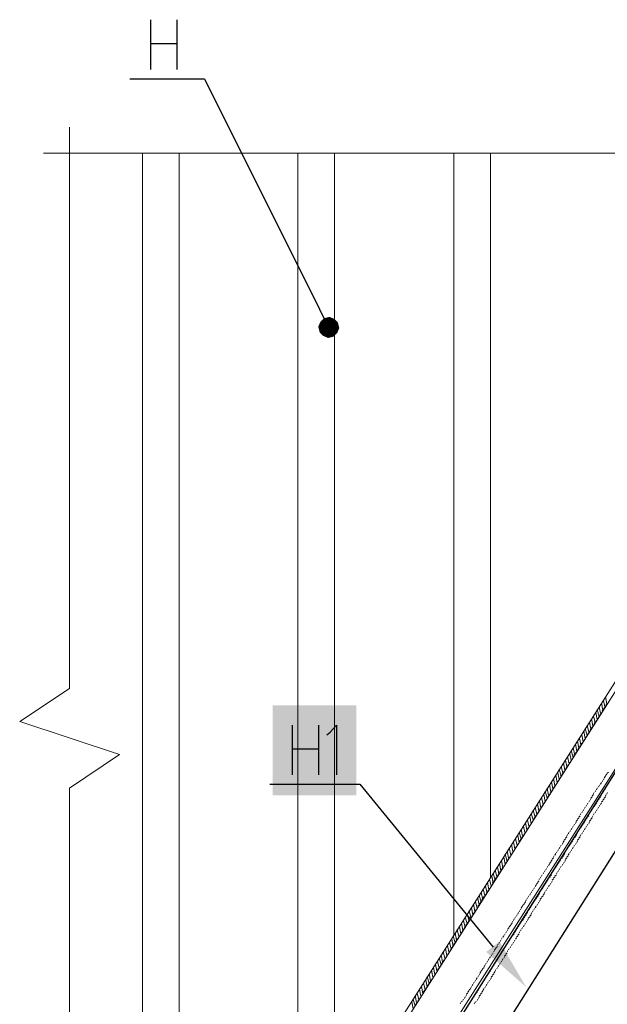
# Model space of a CAD drawing. Header units: millimetres. Extents: x 2063114 to 14983986, y -126020516 to 213791.
# Tile 294 of 656: x 2369602 to 2371783, y -1186327 to -1182673. Entities that reach past the tile are written whole.
import ezdxf

# ---------------------------------------------------------------- set-up
doc = ezdxf.new("R2010")
doc.units = ezdxf.units.MM
doc.layers.add('PDF2_Geometry', color=7, linetype='Continuous')
doc.layers.add('PDF2_Solid Fills', color=7, linetype='Continuous')

msp = doc.modelspace()

# ---------------------------------------------------------------- linework, layer by layer
at = {"layer": 'PDF2_Geometry', "linetype": 'ByBlock', "lineweight": 25}
for points in [[(2370087.20218, -1182672.79926), (2370087.20218, -1182857.90117)], [(2370186.28167, -1182857.90117), (2370186.28167, -1182672.79926)], [(2370087.20218, -1182761.43961), (2370186.28167, -1182761.43961)], [(2370011.58631, -1182891.79307), (2370287.95737, -1182891.79307), (2370715.51671, -1183746.91176), (2370731.15913, -1183780.80366)], [(2370418.31082, -1187675.765), (2372639.53376, -1184156.22162), (2372652.56911, -1184164.04283), (2372660.39031, -1184291.78922)], [(2372652.56911, -1184427.35681), (2370632.0905, -1187628.83776)], [(2370613.84101, -1185290.29671), (2370613.84101, -1185475.39862)], [(2370712.90964, -1185475.39862), (2370712.90964, -1185290.29671)], [(2370741.5874, -1185326.79568), (2370754.62275, -1185316.3674), (2370778.08637, -1185290.29671), (2370778.08637, -1185475.39862)], [(2370613.84101, -1185378.93706), (2370712.90964, -1185378.93706)], [(2370530.4148, -1185509.29052), (2370864.11965, -1185509.29052), (2371359.4628, -1186114.13057)]]:
    msp.add_lwpolyline(points, dxfattribs=at)
at = {"layer": 'PDF2_Geometry', "linetype": 'ByBlock', "lineweight": 13}
for points in [[(2369690.92766, -1183168.1424), (2372550.89341, -1183168.1424), (2372673.42566, -1183353.24432), (2372798.56498, -1182983.04049), (2372921.09723, -1183168.1424), (2375723.69659, -1183168.1424)], [(2369787.42181, -1183071.68084), (2369787.42181, -1185154.72911), (2369602.28731, -1185277.26136), (2369972.51286, -1185399.79362), (2369787.42181, -1185524.93294), (2369787.42181, -1188035.54055)], [(2370770.26516, -1186765.89786), (2370770.26516, -1183168.1424), (2370634.69757, -1183168.1424), (2370634.69757, -1186979.67753)], [(2371349.03452, -1185858.63779), (2371349.03452, -1183168.1424), (2371213.46692, -1183168.1424), (2371213.46692, -1186072.41746)], [(2371779.20093, -1185217.29877), (2371773.98679, -1185222.51291)], [(2371781.808, -1185209.47757), (2371779.20093, -1185214.6917)], [(2371753.13024, -1185256.40481), (2371750.52317, -1185261.61895)], [(2371758.34438, -1185248.5836), (2371755.73731, -1185253.79774)], [(2371763.55852, -1185240.7624), (2371760.95145, -1185245.97653)], [(2371768.77266, -1185232.94119), (2371763.55852, -1185238.15533)], [(2371773.98679, -1185225.11998), (2371768.77266, -1185230.33412)], [(2371732.27369, -1185287.68964), (2371729.66662, -1185292.90378)], [(2371737.48783, -1185279.86843), (2371734.88076, -1185285.08257)], [(2371742.70196, -1185272.04723), (2371740.09489, -1185277.26136)], [(2371747.9161, -1185264.22602), (2371745.30903, -1185269.44016)], [(2371708.81006, -1185326.79568), (2371706.203, -1185332.00982)], [(2371714.0242, -1185318.97447), (2371711.41713, -1185324.18861)], [(2371719.23834, -1185311.15326), (2371714.0242, -1185316.3674)], [(2371724.45248, -1185303.33206), (2371719.23834, -1185308.54619)], [(2371729.66662, -1185295.51085), (2371724.45248, -1185300.72499)], [(2371682.73937, -1185365.90172), (2371680.1323, -1185371.11585)], [(2371687.95351, -1185358.08051), (2371685.34644, -1185363.29465)], [(2371693.16765, -1185350.2593), (2371690.56058, -1185355.47344)], [(2371698.38179, -1185342.43809), (2371695.77472, -1185347.65223)], [(2371703.59593, -1185334.61689), (2371700.98886, -1185339.83102)], [(2371664.48989, -1185397.18655), (2371659.27575, -1185402.40068)], [(2371669.70403, -1185389.36534), (2371664.48989, -1185394.57948)], [(2371674.91817, -1185381.54413), (2371669.70403, -1185386.75827)], [(2371677.52523, -1185373.72292), (2371674.91817, -1185378.93706)], [(2371638.4192, -1185436.29258), (2371635.81213, -1185441.50672)], [(2371643.63334, -1185428.47138), (2371641.02627, -1185433.68551)], [(2371648.84747, -1185420.65017), (2371646.2404, -1185425.86431)], [(2371654.06161, -1185412.82896), (2371651.45454, -1185418.0431)], [(2371659.27575, -1185405.00775), (2371656.66868, -1185410.22189)], [(2371614.95557, -1185475.39862), (2371609.74144, -1185480.61276)], [(2371620.16971, -1185467.57741), (2371614.95557, -1185472.79155)], [(2371625.38385, -1185459.75621), (2371620.16971, -1185464.97035)], [(2371627.99092, -1185451.935), (2371625.38385, -1185457.14914)], [(2371633.20506, -1185444.11379), (2371630.59799, -1185449.32793)], [(2371776.59386, -1185478.00569), (2371781.808, -1185472.79155)], [(2371781.808, -1185470.18448), (2371787.02214, -1185464.97035)], [(2371594.09902, -1185506.68345), (2371591.49195, -1185511.89759)], [(2371599.31316, -1185498.86224), (2371596.70609, -1185504.07638)], [(2371604.5273, -1185491.04104), (2371601.92023, -1185496.25518)], [(2371609.74144, -1185483.21983), (2371607.13437, -1185488.43397)], [(2371753.13024, -1185517.11173), (2371755.73731, -1185511.89759)], [(2371758.34438, -1185509.29052), (2371760.95145, -1185504.07638)], [(2371763.55852, -1185501.46931), (2371766.16559, -1185496.25518)], [(2371768.77266, -1185493.64811), (2371771.37972, -1185488.43397)], [(2371771.37972, -1185485.8269), (2371776.59386, -1185480.61276)], [(2371570.6354, -1185545.78949), (2371565.42126, -1185551.00363)], [(2371575.84954, -1185537.96828), (2371570.6354, -1185543.18242)], [(2371578.45661, -1185530.14707), (2371575.84954, -1185535.36121)], [(2371583.67074, -1185522.32587), (2371581.06368, -1185527.54001)], [(2371588.88488, -1185514.50466), (2371586.27781, -1185519.7188)], [(2371727.05955, -1185553.6107), (2371732.27369, -1185548.39656)], [(2371732.27369, -1185545.78949), (2371734.88076, -1185540.57535)], [(2371737.48783, -1185537.96828), (2371740.09489, -1185532.75414)], [(2371742.70196, -1185530.14707), (2371745.30903, -1185524.93294)], [(2371747.9161, -1185522.32587), (2371750.52317, -1185517.11173)], [(2371544.56471, -1185584.89553), (2371541.95764, -1185590.10967)], [(2371549.77885, -1185577.07432), (2371547.17178, -1185582.28846)], [(2371554.99298, -1185569.25311), (2371552.38591, -1185574.46725)], [(2371560.20712, -1185561.4319), (2371557.60005, -1185566.64604)], [(2371565.42126, -1185553.6107), (2371560.20712, -1185558.82484)], [(2371708.81006, -1185584.89553), (2371711.41713, -1185579.68139)], [(2371714.0242, -1185577.07432), (2371716.63127, -1185571.86018)], [(2371719.23834, -1185569.25311), (2371721.84541, -1185564.03897)], [(2371721.84541, -1185561.4319), (2371727.05955, -1185556.21777)], [(2371523.70815, -1185616.18036), (2371521.10108, -1185621.3945)], [(2371528.92229, -1185608.35915), (2371526.31522, -1185613.57329)], [(2371534.13643, -1185600.53794), (2371531.52936, -1185605.75208)], [(2371539.35057, -1185592.71673), (2371536.7435, -1185597.93087)], [(2371682.73937, -1185624.00156), (2371685.34644, -1185618.78743)], [(2371687.95351, -1185616.18036), (2371690.56058, -1185610.96622)], [(2371693.16765, -1185608.35915), (2371695.77472, -1185603.14501)], [(2371698.38179, -1185600.53794), (2371700.98886, -1185595.3238)], [(2371703.59593, -1185592.71673), (2371706.203, -1185587.5026)], [(2371500.24453, -1185655.28639), (2371497.63746, -1185660.50053)], [(2371505.45867, -1185647.46519), (2371502.8516, -1185652.67933)], [(2371510.67281, -1185639.64398), (2371508.06574, -1185644.85812)], [(2371515.88695, -1185631.82277), (2371510.67281, -1185637.03691)], [(2371521.10108, -1185624.00156), (2371515.88695, -1185629.2157)], [(2371659.27575, -1185663.1076), (2371661.88282, -1185657.89346)], [(2371664.48989, -1185655.28639), (2371667.09696, -1185650.07226)], [(2371667.09696, -1185647.46519), (2371672.3111, -1185642.25105)], [(2371672.3111, -1185639.64398), (2371677.52523, -1185634.42984)], [(2371677.52523, -1185631.82277), (2371682.73937, -1185626.60863)], [(2371474.17384, -1185694.39243), (2371471.56677, -1185699.60657)], [(2371479.38798, -1185686.57122), (2371476.78091, -1185691.78536)], [(2371484.60212, -1185678.75002), (2371481.99505, -1185683.96416)], [(2371489.81625, -1185670.92881), (2371487.20919, -1185676.14295)], [(2371495.03039, -1185663.1076), (2371492.42332, -1185668.32174)], [(2371633.20506, -1185702.21364), (2371635.81213, -1185696.9995)], [(2371638.4192, -1185694.39243), (2371641.02627, -1185689.17829)], [(2371643.63334, -1185686.57122), (2371646.2404, -1185681.35709)], [(2371648.84747, -1185678.75002), (2371651.45454, -1185673.53588)], [(2371654.06161, -1185670.92881), (2371656.66868, -1185665.71467)], [(2371450.71022, -1185733.49847), (2371448.10315, -1185738.71261)], [(2371455.92435, -1185725.67726), (2371453.31729, -1185730.8914)], [(2371461.13849, -1185717.85605), (2371455.92435, -1185723.07019)], [(2371466.35263, -1185710.03485), (2371461.13849, -1185715.24899)], [(2371471.56677, -1185702.21364), (2371466.35263, -1185707.42778)], [(2371614.95557, -1185733.49847), (2371617.56264, -1185728.28433)], [(2371617.56264, -1185725.67726), (2371622.77678, -1185720.46312)], [(2371622.77678, -1185717.85605), (2371627.99092, -1185712.64192)], [(2371627.99092, -1185710.03485), (2371633.20506, -1185704.82071)], [(2371429.85366, -1185764.7833), (2371427.24659, -1185769.99744)], [(2371435.0678, -1185756.96209), (2371432.46073, -1185762.17623)], [(2371440.28194, -1185749.14088), (2371437.67487, -1185754.35502)], [(2371445.49608, -1185741.31968), (2371442.88901, -1185746.53382)], [(2371588.88488, -1185772.60451), (2371591.49195, -1185767.39037)], [(2371594.09902, -1185764.7833), (2371596.70609, -1185759.56916)], [(2371599.31316, -1185756.96209), (2371601.92023, -1185751.74795)], [(2371604.5273, -1185749.14088), (2371607.13437, -1185743.92675)], [(2371609.74144, -1185741.31968), (2371612.34851, -1185736.10554)], [(2371406.39004, -1185803.88934), (2371403.78297, -1185809.10348)], [(2371411.60418, -1185796.06813), (2371406.39004, -1185801.28227)], [(2371416.81832, -1185788.24692), (2371411.60418, -1185793.46106)], [(2371422.03246, -1185780.42571), (2371416.81832, -1185785.63985)], [(2371424.63952, -1185772.60451), (2371422.03246, -1185777.81865)], [(2371565.42126, -1185811.71054), (2371568.02833, -1185806.49641)], [(2371568.02833, -1185803.88934), (2371573.24247, -1185798.6752)], [(2371573.24247, -1185796.06813), (2371578.45661, -1185790.85399)], [(2371578.45661, -1185788.24692), (2371583.67074, -1185783.03278)], [(2371583.67074, -1185780.42571), (2371586.27781, -1185775.21158)], [(2371380.31935, -1185840.38831), (2371377.71228, -1185845.60244)], [(2371385.53349, -1185832.5671), (2371382.92642, -1185837.78124)], [(2371390.74763, -1185824.74589), (2371388.14056, -1185829.96003)], [(2371395.96176, -1185816.92468), (2371393.35469, -1185822.13882)], [(2371401.1759, -1185811.71054), (2371398.56883, -1185814.31761)], [(2371544.56471, -1185842.99538), (2371547.17178, -1185837.78124)], [(2371549.77885, -1185835.17417), (2371552.38591, -1185829.96003)], [(2371554.99298, -1185827.35296), (2371557.60005, -1185822.13882)], [(2371560.20712, -1185819.53175), (2371562.81419, -1185814.31761)], [(2371356.85573, -1185879.49434), (2371354.24866, -1185884.70848)], [(2371362.06986, -1185871.67314), (2371356.85573, -1185876.88727)], [(2371367.284, -1185863.85193), (2371362.06986, -1185869.06607)], [(2371369.89107, -1185856.03072), (2371367.284, -1185861.24486)], [(2371375.10521, -1185848.20951), (2371372.49814, -1185853.42365)], [(2371518.49402, -1185882.10141), (2371523.70815, -1185876.88727)], [(2371523.70815, -1185874.28021), (2371528.92229, -1185869.06607)], [(2371528.92229, -1185866.459), (2371531.52936, -1185861.24486)], [(2371534.13643, -1185858.63779), (2371536.7435, -1185853.42365)], [(2371539.35057, -1185850.81658), (2371541.95764, -1185845.60244)], [(2371335.99917, -1185910.77917), (2371333.3921, -1185915.99331)], [(2371341.21331, -1185902.95797), (2371338.60624, -1185908.1721)], [(2371346.42745, -1185895.13676), (2371343.82038, -1185900.3509)], [(2371351.64159, -1185887.31555), (2371349.03452, -1185892.52969)], [(2371495.03039, -1185921.20745), (2371497.63746, -1185915.99331)], [(2371500.24453, -1185913.38624), (2371502.8516, -1185908.1721)], [(2371505.45867, -1185905.56504), (2371508.06574, -1185900.3509)], [(2371510.67281, -1185897.74383), (2371513.27988, -1185892.52969)], [(2371515.88695, -1185889.92262), (2371518.49402, -1185884.70848)], [(2371312.53555, -1185949.88521), (2371307.32141, -1185955.09935)], [(2371317.74969, -1185942.064), (2371312.53555, -1185947.27814)], [(2371320.35676, -1185934.2428), (2371317.74969, -1185939.45693)], [(2371325.5709, -1185926.42159), (2371322.96383, -1185931.63573)], [(2371330.78503, -1185918.60038), (2371328.17797, -1185923.81452)], [(2371474.17384, -1185952.49228), (2371479.38798, -1185947.27814)], [(2371479.38798, -1185944.67107), (2371481.99505, -1185939.45693)], [(2371484.60212, -1185936.84987), (2371487.20919, -1185931.63573)], [(2371489.81625, -1185929.02866), (2371492.42332, -1185923.81452)], [(2371286.46486, -1185988.99125), (2371283.85779, -1185994.20539)], [(2371291.679, -1185981.17004), (2371289.07193, -1185986.38418)], [(2371296.89314, -1185973.34883), (2371294.28607, -1185978.56297)], [(2371302.10727, -1185965.52763), (2371299.5002, -1185970.74176)], [(2371307.32141, -1185957.70642), (2371302.10727, -1185962.92056)], [(2371450.71022, -1185991.59832), (2371453.31729, -1185986.38418)], [(2371455.92435, -1185983.77711), (2371458.53142, -1185978.56297)], [(2371461.13849, -1185975.9559), (2371463.74556, -1185970.74176)], [(2371463.74556, -1185968.1347), (2371468.9597, -1185962.92056)], [(2371468.9597, -1185960.31349), (2371474.17384, -1185955.09935)], [(2371268.21537, -1186020.27608), (2371263.00124, -1186025.49022)], [(2371270.82244, -1186012.45487), (2371268.21537, -1186017.66901)], [(2371276.03658, -1186004.63366), (2371273.42951, -1186009.8478)], [(2371281.25072, -1185996.81246), (2371278.64365, -1186002.02659)], [(2371424.63952, -1186030.70436), (2371429.85366, -1186025.49022)], [(2371429.85366, -1186022.88315), (2371432.46073, -1186017.66901)], [(2371435.0678, -1186015.06194), (2371437.67487, -1186009.8478)], [(2371440.28194, -1186007.24073), (2371442.88901, -1186002.02659)], [(2371445.49608, -1185999.41953), (2371448.10315, -1185994.20539)], [(2371242.14468, -1186059.38212), (2371239.53761, -1186064.59625)], [(2371247.35882, -1186051.56091), (2371244.75175, -1186056.77505)], [(2371252.57296, -1186043.7397), (2371249.96589, -1186048.95384)], [(2371257.7871, -1186035.91849), (2371252.57296, -1186041.13263)], [(2371263.00124, -1186028.09729), (2371257.7871, -1186033.31142)], [(2371406.39004, -1186061.98919), (2371408.99711, -1186056.77505)], [(2371411.60418, -1186054.16798), (2371414.21125, -1186048.95384)], [(2371414.21125, -1186046.34677), (2371419.42539, -1186041.13263)], [(2371419.42539, -1186038.52556), (2371424.63952, -1186033.31142)], [(2371218.68106, -1186098.48815), (2371213.46692, -1186103.70229)], [(2371221.28813, -1186090.66695), (2371218.68106, -1186095.88108)], [(2371226.50227, -1186082.84574), (2371223.8952, -1186088.05988)], [(2371231.71641, -1186075.02453), (2371229.10934, -1186080.23867)], [(2371236.93054, -1186067.20332), (2371234.32348, -1186072.41746)], [(2371380.31935, -1186101.09522), (2371382.92642, -1186095.88108)], [(2371385.53349, -1186093.27402), (2371388.14056, -1186088.05988)], [(2371390.74763, -1186085.45281), (2371393.35469, -1186080.23867)], [(2371395.96176, -1186077.6316), (2371398.56883, -1186072.41746)], [(2371401.1759, -1186069.81039), (2371403.78297, -1186064.59625)], [(2371197.82451, -1186129.77298), (2371195.21744, -1186134.98712)], [(2371203.03865, -1186121.95178), (2371200.43158, -1186127.16591)], [(2371208.25278, -1186114.13057), (2371203.03865, -1186119.34471)], [(2371213.46692, -1186106.30936), (2371208.25278, -1186111.5235)], [(2371356.85573, -1186140.20126), (2371359.4628, -1186134.98712)], [(2371362.06986, -1186132.38005), (2371364.67693, -1186127.16591)], [(2371364.67693, -1186124.55885), (2371369.89107, -1186119.34471)], [(2371369.89107, -1186116.73764), (2371375.10521, -1186111.5235)], [(2371375.10521, -1186108.91643), (2371377.71228, -1186103.70229)], [(2371171.75382, -1186168.87902), (2371169.14675, -1186174.09316)], [(2371176.96795, -1186161.05781), (2371174.36088, -1186166.27195)], [(2371182.18209, -1186153.23661), (2371179.57502, -1186158.45074)], [(2371187.39623, -1186145.4154), (2371184.78916, -1186150.62954)], [(2371192.61037, -1186137.59419), (2371190.0033, -1186142.80833)], [(2371335.99917, -1186171.48609), (2371338.60624, -1186166.27195)], [(2371341.21331, -1186163.66488), (2371343.82038, -1186158.45074)], [(2371346.42745, -1186155.84368), (2371349.03452, -1186150.62954)], [(2371351.64159, -1186148.02247), (2371354.24866, -1186142.80833)], [(2371148.29019, -1186207.98506), (2371145.68312, -1186213.1992)], [(2371153.50433, -1186200.16385), (2371150.89726, -1186205.37799)], [(2371158.71847, -1186192.34264), (2371153.50433, -1186197.55678)], [(2371163.93261, -1186184.52144), (2371158.71847, -1186189.73557)], [(2371166.53968, -1186176.70023), (2371163.93261, -1186181.91437)], [(2371309.92848, -1186210.59213), (2371315.14262, -1186205.37799)], [(2371315.14262, -1186202.77092), (2371320.35676, -1186197.55678)], [(2371320.35676, -1186194.94971), (2371325.5709, -1186189.73557)], [(2371325.5709, -1186187.12851), (2371328.17797, -1186181.91437)], [(2371330.78503, -1186179.3073), (2371333.3921, -1186174.09316)], [(2371127.43364, -1186239.26989), (2371124.82657, -1186244.48403)], [(2371132.64778, -1186231.44868), (2371130.04071, -1186236.66282)], [(2371137.86192, -1186223.62747), (2371135.25485, -1186228.84161)], [(2371143.07605, -1186215.80627), (2371140.46899, -1186221.02041)], [(2371286.46486, -1186249.69817), (2371289.07193, -1186244.48403)], [(2371291.679, -1186241.87696), (2371294.28607, -1186236.66282)], [(2371296.89314, -1186234.05575), (2371299.5002, -1186228.84161)], [(2371302.10727, -1186226.23454), (2371304.71434, -1186221.02041)], [(2371307.32141, -1186218.41334), (2371309.92848, -1186213.1992)], [(2371103.97002, -1186278.37593), (2371098.75588, -1186283.59007)], [(2371109.18416, -1186270.55472), (2371103.97002, -1186275.76886)], [(2371114.39829, -1186262.73351), (2371109.18416, -1186267.94765)], [(2371117.00536, -1186254.9123), (2371114.39829, -1186260.12644)], [(2371122.2195, -1186247.0911), (2371119.61243, -1186252.30524)], [(2371265.60831, -1186280.983), (2371270.82244, -1186275.76886)], [(2371270.82244, -1186273.16179), (2371276.03658, -1186267.94765)], [(2371276.03658, -1186265.34058), (2371278.64365, -1186260.12644)], [(2371281.25072, -1186257.51937), (2371283.85779, -1186252.30524)], [(2371077.89932, -1186317.48196), (2371075.29226, -1186322.6961)], [(2371083.11346, -1186309.66076), (2371080.50639, -1186314.8749)], [(2371088.3276, -1186301.83955), (2371085.72053, -1186307.05369)], [(2371093.54174, -1186294.01834), (2371090.93467, -1186299.23248)], [(2371098.75588, -1186286.19713), (2371096.14881, -1186291.41127)], [(2371242.14468, -1186317.48196), (2371244.75175, -1186314.8749)], [(2371247.35882, -1186312.26783), (2371249.96589, -1186307.05369)], [(2371252.57296, -1186304.44662), (2371255.18003, -1186299.23248)], [(2371257.7871, -1186296.62541), (2371260.39417, -1186291.41127)], [(2371260.39417, -1186288.8042), (2371265.60831, -1186283.59007)], [(2371072.68519, -1186325.30317), (2371070.07812, -1186330.51731)], [(2371236.93054, -1186325.30317), (2371239.53761, -1186320.08903)]]:
    msp.add_lwpolyline(points, dxfattribs=at)
for points in [[(2370058.52442, -1187785.26191), (2370194.09201, -1187785.26191), (2370194.09201, -1183168.1424), (2370058.52442, -1183168.1424)], [(2372582.17824, -1183921.58539), (2370267.12254, -1187558.44689), (2370413.08582, -1187654.90845), (2372728.17411, -1184015.43989)], [(2372582.17824, -1183921.58539), (2370267.12254, -1187558.44689), (2370282.73236, -1187568.87517), (2372597.82065, -1183932.01367)]]:
    msp.add_lwpolyline(points, close=True, dxfattribs=at)
at = {"layer": 'PDF2_Geometry', "linetype": 'ByBlock', "lineweight": 0}
for points in [[(2371766.16559, -1185235.54826), (2371760.95145, -1185209.47757)], [(2371773.98679, -1185222.51291), (2371768.77266, -1185199.04929)], [(2371781.808, -1185212.08464), (2371776.59386, -1185186.01394)], [(2371737.48783, -1185282.4755), (2371732.27369, -1185256.40481)], [(2371745.30903, -1185269.44016), (2371740.09489, -1185243.36947)], [(2371753.13024, -1185259.01188), (2371745.30903, -1185232.94119)], [(2371758.34438, -1185245.97653), (2371753.13024, -1185222.51291)], [(2371714.0242, -1185316.3674), (2371708.81006, -1185290.29671)], [(2371721.84541, -1185305.93913), (2371716.63127, -1185279.86843)], [(2371729.66662, -1185292.90378), (2371724.45248, -1185266.83309)], [(2371693.16765, -1185352.86637), (2371687.95351, -1185326.79568)], [(2371700.98886, -1185339.83102), (2371695.77472, -1185313.76033)], [(2371708.81006, -1185329.40275), (2371700.98886, -1185303.33206)], [(2371669.70403, -1185386.75827), (2371664.48989, -1185360.68758)], [(2371677.52523, -1185376.32999), (2371672.3111, -1185350.2593)], [(2371685.34644, -1185363.29465), (2371680.1323, -1185337.22396)], [(2371648.84747, -1185420.65017), (2371643.63334, -1185397.18655)], [(2371656.66868, -1185410.22189), (2371648.84747, -1185384.1512)], [(2371661.88282, -1185397.18655), (2371656.66868, -1185373.72292)], [(2371625.38385, -1185457.14914), (2371620.16971, -1185431.07845)], [(2371633.20506, -1185444.11379), (2371627.99092, -1185420.65017)], [(2371641.02627, -1185433.68551), (2371635.81213, -1185407.61482)], [(2371604.5273, -1185491.04104), (2371599.31316, -1185467.57741)], [(2371612.34851, -1185480.61276), (2371604.5273, -1185454.54207)], [(2371617.56264, -1185467.57741), (2371612.34851, -1185444.11379)], [(2371573.24247, -1185537.96828), (2371568.02833, -1185511.89759)], [(2371581.06368, -1185527.54001), (2371575.84954, -1185501.46931)], [(2371588.88488, -1185514.50466), (2371583.67074, -1185488.43397)], [(2371596.70609, -1185504.07638), (2371591.49195, -1185478.00569)], [(2371552.38591, -1185574.46725), (2371547.17178, -1185548.39656)], [(2371560.20712, -1185561.4319), (2371552.38591, -1185535.36121)], [(2371565.42126, -1185551.00363), (2371560.20712, -1185524.93294)], [(2371758.34438, -1185553.6107), (2371760.95145, -1185548.39656)], [(2371763.55852, -1185545.78949), (2371766.16559, -1185540.57535)], [(2371768.77266, -1185537.96828), (2371771.37972, -1185532.75414)], [(2371773.98679, -1185530.14707), (2371776.59386, -1185524.93294)], [(2371779.20093, -1185548.39656), (2371776.59386, -1185553.6107)], [(2371779.20093, -1185522.32587), (2371781.808, -1185517.11173)], [(2371784.41507, -1185540.57535), (2371781.808, -1185545.78949)], [(2371528.92229, -1185608.35915), (2371523.70815, -1185582.28846)], [(2371536.7435, -1185597.93087), (2371531.52936, -1185571.86018)], [(2371544.56471, -1185584.89553), (2371539.35057, -1185558.82484)], [(2371740.09489, -1185584.89553), (2371742.70196, -1185579.68139)], [(2371745.30903, -1185577.07432), (2371747.9161, -1185571.86018)], [(2371747.9161, -1185569.25311), (2371753.13024, -1185564.03897)], [(2371753.13024, -1185561.4319), (2371758.34438, -1185556.21777)], [(2371760.95145, -1185579.68139), (2371758.34438, -1185584.89553)], [(2371766.16559, -1185571.86018), (2371760.95145, -1185577.07432)], [(2371771.37972, -1185564.03897), (2371766.16559, -1185569.25311)], [(2371776.59386, -1185556.21777), (2371771.37972, -1185561.4319)], [(2371508.06574, -1185642.25105), (2371500.24453, -1185618.78743)], [(2371515.88695, -1185631.82277), (2371508.06574, -1185605.75208)], [(2371521.10108, -1185621.3945), (2371515.88695, -1185595.3238)], [(2371714.0242, -1185624.00156), (2371716.63127, -1185618.78743)], [(2371719.23834, -1185616.18036), (2371721.84541, -1185610.96622)], [(2371724.45248, -1185608.35915), (2371727.05955, -1185603.14501)], [(2371729.66662, -1185600.53794), (2371732.27369, -1185595.3238)], [(2371734.88076, -1185618.78743), (2371732.27369, -1185624.00156)], [(2371734.88076, -1185592.71673), (2371737.48783, -1185587.5026)], [(2371740.09489, -1185610.96622), (2371737.48783, -1185616.18036)], [(2371745.30903, -1185603.14501), (2371742.70196, -1185608.35915)], [(2371750.52317, -1185595.3238), (2371747.9161, -1185600.53794)], [(2371755.73731, -1185587.5026), (2371753.13024, -1185592.71673)], [(2371484.60212, -1185678.75002), (2371479.38798, -1185652.67933)], [(2371492.42332, -1185665.71467), (2371487.20919, -1185642.25105)], [(2371500.24453, -1185655.28639), (2371495.03039, -1185629.2157)], [(2371690.56058, -1185663.1076), (2371693.16765, -1185657.89346)], [(2371695.77472, -1185655.28639), (2371698.38179, -1185650.07226)], [(2371700.98886, -1185647.46519), (2371703.59593, -1185642.25105)], [(2371703.59593, -1185639.64398), (2371708.81006, -1185634.42984)], [(2371708.81006, -1185631.82277), (2371714.0242, -1185626.60863)], [(2371711.41713, -1185657.89346), (2371708.81006, -1185663.1076)], [(2371716.63127, -1185650.07226), (2371714.0242, -1185655.28639)], [(2371721.84541, -1185642.25105), (2371716.63127, -1185647.46519)], [(2371727.05955, -1185634.42984), (2371721.84541, -1185639.64398)], [(2371729.66662, -1185626.60863), (2371727.05955, -1185631.82277)], [(2371463.74556, -1185712.64192), (2371455.92435, -1185689.17829)], [(2371468.9597, -1185702.21364), (2371463.74556, -1185676.14295)], [(2371476.78091, -1185689.17829), (2371471.56677, -1185665.71467)], [(2371664.48989, -1185702.21364), (2371669.70403, -1185696.9995)], [(2371669.70403, -1185694.39243), (2371672.3111, -1185689.17829)], [(2371674.91817, -1185686.57122), (2371677.52523, -1185681.35709)], [(2371680.1323, -1185678.75002), (2371682.73937, -1185673.53588)], [(2371685.34644, -1185696.9995), (2371682.73937, -1185702.21364)], [(2371685.34644, -1185670.92881), (2371687.95351, -1185665.71467)], [(2371690.56058, -1185689.17829), (2371687.95351, -1185694.39243)], [(2371695.77472, -1185681.35709), (2371693.16765, -1185686.57122)], [(2371700.98886, -1185673.53588), (2371698.38179, -1185678.75002)], [(2371706.203, -1185665.71467), (2371703.59593, -1185670.92881)], [(2371432.46073, -1185759.56916), (2371427.24659, -1185733.49847)], [(2371440.28194, -1185749.14088), (2371435.0678, -1185723.07019)], [(2371448.10315, -1185736.10554), (2371442.88901, -1185712.64192)], [(2371455.92435, -1185725.67726), (2371450.71022, -1185699.60657)], [(2371646.2404, -1185733.49847), (2371648.84747, -1185728.28433)], [(2371651.45454, -1185725.67726), (2371654.06161, -1185720.46312)], [(2371654.06161, -1185717.85605), (2371659.27575, -1185712.64192)], [(2371659.27575, -1185710.03485), (2371664.48989, -1185704.82071)], [(2371667.09696, -1185728.28433), (2371664.48989, -1185733.49847)], [(2371672.3111, -1185720.46312), (2371669.70403, -1185725.67726)], [(2371677.52523, -1185712.64192), (2371672.3111, -1185717.85605)], [(2371682.73937, -1185704.82071), (2371677.52523, -1185710.03485)], [(2371411.60418, -1185796.06813), (2371403.78297, -1185769.99744)], [(2371416.81832, -1185783.03278), (2371411.60418, -1185756.96209)], [(2371424.63952, -1185772.60451), (2371419.42539, -1185746.53382)], [(2371620.16971, -1185772.60451), (2371625.38385, -1185767.39037)], [(2371625.38385, -1185764.7833), (2371627.99092, -1185759.56916)], [(2371630.59799, -1185756.96209), (2371633.20506, -1185751.74795)], [(2371635.81213, -1185749.14088), (2371638.4192, -1185743.92675)], [(2371641.02627, -1185767.39037), (2371638.4192, -1185772.60451)], [(2371641.02627, -1185741.31968), (2371643.63334, -1185736.10554)], [(2371646.2404, -1185759.56916), (2371643.63334, -1185764.7833)], [(2371651.45454, -1185751.74795), (2371648.84747, -1185756.96209)], [(2371656.66868, -1185743.92675), (2371654.06161, -1185749.14088)], [(2371661.88282, -1185736.10554), (2371659.27575, -1185741.31968)], [(2371388.14056, -1185829.96003), (2371382.92642, -1185803.88934)], [(2371395.96176, -1185819.53175), (2371390.74763, -1185793.46106)], [(2371403.78297, -1185806.49641), (2371398.56883, -1185780.42571)], [(2371596.70609, -1185811.71054), (2371599.31316, -1185806.49641)], [(2371601.92023, -1185803.88934), (2371604.5273, -1185798.6752)], [(2371607.13437, -1185796.06813), (2371609.74144, -1185790.85399)], [(2371609.74144, -1185788.24692), (2371614.95557, -1185783.03278)], [(2371614.95557, -1185780.42571), (2371620.16971, -1185775.21158)], [(2371617.56264, -1185806.49641), (2371614.95557, -1185811.71054)], [(2371622.77678, -1185798.6752), (2371620.16971, -1185803.88934)], [(2371627.99092, -1185790.85399), (2371625.38385, -1185796.06813)], [(2371633.20506, -1185783.03278), (2371627.99092, -1185788.24692)], [(2371638.4192, -1185775.21158), (2371633.20506, -1185780.42571)], [(2371367.284, -1185866.459), (2371359.4628, -1185840.38831)], [(2371372.49814, -1185853.42365), (2371367.284, -1185827.35296)], [(2371380.31935, -1185842.99538), (2371375.10521, -1185816.92468)], [(2371575.84954, -1185842.99538), (2371578.45661, -1185837.78124)], [(2371581.06368, -1185835.17417), (2371583.67074, -1185829.96003)], [(2371586.27781, -1185827.35296), (2371588.88488, -1185822.13882)], [(2371591.49195, -1185819.53175), (2371594.09902, -1185814.31761)], [(2371596.70609, -1185837.78124), (2371594.09902, -1185842.99538)], [(2371601.92023, -1185829.96003), (2371599.31316, -1185835.17417)], [(2371607.13437, -1185822.13882), (2371604.5273, -1185827.35296)], [(2371612.34851, -1185814.31761), (2371609.74144, -1185819.53175)], [(2371343.82038, -1185900.3509), (2371338.60624, -1185874.28021)], [(2371351.64159, -1185887.31555), (2371346.42745, -1185863.85193)], [(2371359.4628, -1185876.88727), (2371354.24866, -1185850.81658)], [(2371552.38591, -1185882.10141), (2371554.99298, -1185876.88727)], [(2371557.60005, -1185874.28021), (2371560.20712, -1185869.06607)], [(2371562.81419, -1185866.459), (2371565.42126, -1185861.24486)], [(2371565.42126, -1185858.63779), (2371570.6354, -1185853.42365)], [(2371570.6354, -1185850.81658), (2371575.84954, -1185845.60244)], [(2371573.24247, -1185876.88727), (2371570.6354, -1185882.10141)], [(2371578.45661, -1185869.06607), (2371575.84954, -1185874.28021)], [(2371583.67074, -1185861.24486), (2371578.45661, -1185866.459)], [(2371588.88488, -1185853.42365), (2371583.67074, -1185858.63779)], [(2371594.09902, -1185845.60244), (2371588.88488, -1185850.81658)], [(2371320.35676, -1185934.2428), (2371315.14262, -1185910.77917)], [(2371328.17797, -1185923.81452), (2371322.96383, -1185897.74383)], [(2371335.99917, -1185910.77917), (2371330.78503, -1185887.31555)], [(2371526.31522, -1185921.20745), (2371531.52936, -1185915.99331)], [(2371531.52936, -1185913.38624), (2371534.13643, -1185908.1721)], [(2371536.7435, -1185905.56504), (2371539.35057, -1185900.3509)], [(2371541.95764, -1185897.74383), (2371544.56471, -1185892.52969)], [(2371549.77885, -1185915.99331), (2371544.56471, -1185921.20745)], [(2371547.17178, -1185889.92262), (2371549.77885, -1185884.70848)], [(2371552.38591, -1185908.1721), (2371549.77885, -1185913.38624)], [(2371557.60005, -1185900.3509), (2371554.99298, -1185905.56504)], [(2371562.81419, -1185892.52969), (2371560.20712, -1185897.74383)], [(2371568.02833, -1185884.70848), (2371565.42126, -1185889.92262)], [(2371299.5002, -1185970.74176), (2371294.28607, -1185944.67107)], [(2371307.32141, -1185957.70642), (2371302.10727, -1185934.2428)], [(2371315.14262, -1185947.27814), (2371307.32141, -1185921.20745)], [(2371508.06574, -1185952.49228), (2371510.67281, -1185947.27814)], [(2371513.27988, -1185944.67107), (2371515.88695, -1185939.45693)], [(2371518.49402, -1185936.84987), (2371521.10108, -1185931.63573)], [(2371521.10108, -1185929.02866), (2371526.31522, -1185923.81452)], [(2371528.92229, -1185947.27814), (2371526.31522, -1185952.49228)], [(2371534.13643, -1185939.45693), (2371531.52936, -1185944.67107)], [(2371539.35057, -1185931.63573), (2371534.13643, -1185936.84987)], [(2371544.56471, -1185923.81452), (2371539.35057, -1185929.02866)], [(2371276.03658, -1186004.63366), (2371270.82244, -1185978.56297)], [(2371283.85779, -1185994.20539), (2371278.64365, -1185968.1347)], [(2371291.679, -1185981.17004), (2371286.46486, -1185955.09935)], [(2371481.99505, -1185991.59832), (2371487.20919, -1185986.38418)], [(2371487.20919, -1185983.77711), (2371489.81625, -1185978.56297)], [(2371492.42332, -1185975.9559), (2371495.03039, -1185970.74176)], [(2371497.63746, -1185968.1347), (2371500.24453, -1185962.92056)], [(2371502.8516, -1185986.38418), (2371500.24453, -1185991.59832)], [(2371502.8516, -1185960.31349), (2371505.45867, -1185955.09935)], [(2371508.06574, -1185978.56297), (2371505.45867, -1185983.77711)], [(2371513.27988, -1185970.74176), (2371510.67281, -1185975.9559)], [(2371518.49402, -1185962.92056), (2371515.88695, -1185968.1347)], [(2371523.70815, -1185955.09935), (2371521.10108, -1185960.31349)], [(2371247.35882, -1186051.56091), (2371242.14468, -1186025.49022)], [(2371255.18003, -1186041.13263), (2371249.96589, -1186015.06194)], [(2371263.00124, -1186028.09729), (2371255.18003, -1186002.02659)], [(2371270.82244, -1186017.66901), (2371263.00124, -1185991.59832)], [(2371458.53142, -1186030.70436), (2371461.13849, -1186025.49022)], [(2371463.74556, -1186022.88315), (2371466.35263, -1186017.66901)], [(2371468.9597, -1186015.06194), (2371471.56677, -1186009.8478)], [(2371474.17384, -1186007.24073), (2371476.78091, -1186002.02659)], [(2371476.78091, -1185999.41953), (2371481.99505, -1185994.20539)], [(2371479.38798, -1186025.49022), (2371476.78091, -1186030.70436)], [(2371484.60212, -1186017.66901), (2371481.99505, -1186022.88315)], [(2371489.81625, -1186009.8478), (2371487.20919, -1186015.06194)], [(2371495.03039, -1186002.02659), (2371489.81625, -1186007.24073)], [(2371500.24453, -1185994.20539), (2371495.03039, -1185999.41953)], [(2371223.8952, -1186088.05988), (2371218.68106, -1186061.98919)], [(2371231.71641, -1186075.02453), (2371226.50227, -1186048.95384)], [(2371239.53761, -1186064.59625), (2371234.32348, -1186038.52556)], [(2371437.67487, -1186061.98919), (2371442.88901, -1186056.77505)], [(2371442.88901, -1186054.16798), (2371445.49608, -1186048.95384)], [(2371448.10315, -1186046.34677), (2371450.71022, -1186041.13263)], [(2371453.31729, -1186038.52556), (2371455.92435, -1186033.31142)], [(2371458.53142, -1186056.77505), (2371455.92435, -1186061.98919)], [(2371463.74556, -1186048.95384), (2371461.13849, -1186054.16798)], [(2371468.9597, -1186041.13263), (2371466.35263, -1186046.34677)], [(2371474.17384, -1186033.31142), (2371471.56677, -1186038.52556)], [(2371203.03865, -1186121.95178), (2371197.82451, -1186095.88108)], [(2371210.85985, -1186111.5235), (2371205.64571, -1186085.45281)], [(2371218.68106, -1186098.48815), (2371210.85985, -1186072.41746)], [(2371414.21125, -1186098.48815), (2371416.81832, -1186093.27402)], [(2371419.42539, -1186090.66695), (2371422.03246, -1186085.45281)], [(2371424.63952, -1186082.84574), (2371427.24659, -1186077.6316)], [(2371427.24659, -1186075.02453), (2371432.46073, -1186069.81039), (2371437.67487, -1186064.59625)], [(2371435.0678, -1186095.88108), (2371432.46073, -1186101.09522)], [(2371440.28194, -1186088.05988), (2371437.67487, -1186093.27402)], [(2371445.49608, -1186080.23867), (2371442.88901, -1186085.45281)], [(2371450.71022, -1186072.41746), (2371445.49608, -1186077.6316)], [(2371455.92435, -1186064.59625), (2371450.71022, -1186069.81039)], [(2371179.57502, -1186155.84368), (2371174.36088, -1186132.38005)], [(2371187.39623, -1186145.4154), (2371182.18209, -1186119.34471)], [(2371195.21744, -1186132.38005), (2371190.0033, -1186108.91643)], [(2371388.14056, -1186137.59419), (2371393.35469, -1186132.38005)], [(2371393.35469, -1186129.77298), (2371398.56883, -1186124.55885)], [(2371398.56883, -1186121.95178), (2371401.1759, -1186116.73764)], [(2371403.78297, -1186114.13057), (2371406.39004, -1186108.91643)], [(2371411.60418, -1186134.98712), (2371406.39004, -1186140.20126)], [(2371408.99711, -1186106.30936), (2371411.60418, -1186101.09522)], [(2371414.21125, -1186127.16591), (2371411.60418, -1186132.38005)], [(2371419.42539, -1186119.34471), (2371416.81832, -1186124.55885)], [(2371424.63952, -1186111.5235), (2371422.03246, -1186116.73764)], [(2371429.85366, -1186103.70229), (2371427.24659, -1186108.91643)], [(2371158.71847, -1186192.34264), (2371153.50433, -1186166.27195)], [(2371166.53968, -1186179.3073), (2371158.71847, -1186155.84368)], [(2371171.75382, -1186168.87902), (2371166.53968, -1186142.80833)], [(2371364.67693, -1186176.70023), (2371367.284, -1186171.48609)], [(2371369.89107, -1186168.87902), (2371372.49814, -1186163.66488)], [(2371375.10521, -1186161.05781), (2371377.71228, -1186155.84368)], [(2371380.31935, -1186153.23661), (2371382.92642, -1186148.02247)], [(2371382.92642, -1186145.4154), (2371388.14056, -1186140.20126)], [(2371390.74763, -1186166.27195), (2371388.14056, -1186171.48609)], [(2371395.96176, -1186158.45074), (2371393.35469, -1186163.66488)], [(2371401.1759, -1186150.62954), (2371398.56883, -1186155.84368)], [(2371406.39004, -1186142.80833), (2371401.1759, -1186148.02247)], [(2371135.25485, -1186226.23454), (2371130.04071, -1186200.16385)], [(2371143.07605, -1186215.80627), (2371137.86192, -1186189.73557)], [(2371150.89726, -1186202.77092), (2371145.68312, -1186179.3073)], [(2371343.82038, -1186207.98506), (2371349.03452, -1186202.77092)], [(2371349.03452, -1186200.16385), (2371351.64159, -1186194.94971)], [(2371354.24866, -1186192.34264), (2371356.85573, -1186187.12851)], [(2371359.4628, -1186184.52144), (2371362.06986, -1186179.3073)], [(2371367.284, -1186205.37799), (2371362.06986, -1186210.59213)], [(2371369.89107, -1186197.55678), (2371367.284, -1186202.77092)], [(2371375.10521, -1186189.73557), (2371372.49814, -1186194.94971)], [(2371380.31935, -1186181.91437), (2371377.71228, -1186187.12851)], [(2371385.53349, -1186174.09316), (2371382.92642, -1186179.3073)], [(2371114.39829, -1186262.73351), (2371109.18416, -1186236.66282)], [(2371122.2195, -1186249.69817), (2371114.39829, -1186223.62747)], [(2371127.43364, -1186239.26989), (2371122.2195, -1186213.1992)], [(2371320.35676, -1186247.0911), (2371322.96383, -1186241.87696)], [(2371325.5709, -1186239.26989), (2371328.17797, -1186234.05575)], [(2371330.78503, -1186231.44868), (2371333.3921, -1186226.23454)], [(2371335.99917, -1186223.62747), (2371338.60624, -1186218.41334)], [(2371338.60624, -1186215.80627), (2371343.82038, -1186210.59213)], [(2371341.21331, -1186244.48403), (2371338.60624, -1186249.69817)], [(2371346.42745, -1186236.66282), (2371343.82038, -1186241.87696)], [(2371351.64159, -1186228.84161), (2371349.03452, -1186234.05575)], [(2371356.85573, -1186221.02041), (2371351.64159, -1186226.23454)], [(2371362.06986, -1186213.1992), (2371356.85573, -1186218.41334)], [(2371090.93467, -1186296.62541), (2371085.72053, -1186270.55472)], [(2371098.75588, -1186286.19713), (2371093.54174, -1186260.12644)], [(2371106.57709, -1186273.16179), (2371101.36295, -1186247.0911)], [(2371294.28607, -1186286.19713), (2371299.5002, -1186280.983)], [(2371299.5002, -1186278.37593), (2371304.71434, -1186273.16179)], [(2371304.71434, -1186270.55472), (2371307.32141, -1186265.34058)], [(2371309.92848, -1186262.73351), (2371312.53555, -1186257.51937)], [(2371315.14262, -1186254.9123), (2371317.74969, -1186249.69817)], [(2371322.96383, -1186275.76886), (2371317.74969, -1186280.983)], [(2371325.5709, -1186267.94765), (2371322.96383, -1186273.16179)], [(2371330.78503, -1186260.12644), (2371328.17797, -1186265.34058)], [(2371335.99917, -1186252.30524), (2371333.3921, -1186257.51937)], [(2371062.25691, -1186343.55266), (2371057.04277, -1186317.48196)], [(2371070.07812, -1186333.12438), (2371062.25691, -1186307.05369)], [(2371075.29226, -1186320.08903), (2371070.07812, -1186294.01834)], [(2371083.11346, -1186309.66076), (2371077.89932, -1186283.59007)], [(2371276.03658, -1186317.48196), (2371278.64365, -1186312.26783)], [(2371281.25072, -1186309.66076), (2371283.85779, -1186304.44662)], [(2371286.46486, -1186301.83955), (2371289.07193, -1186296.62541)], [(2371291.679, -1186294.01834), (2371294.28607, -1186288.8042)], [(2371296.89314, -1186314.8749), (2371294.28607, -1186320.08903)], [(2371302.10727, -1186307.05369), (2371299.5002, -1186312.26783)], [(2371307.32141, -1186299.23248), (2371304.71434, -1186304.44662)], [(2371312.53555, -1186291.41127), (2371307.32141, -1186296.62541)], [(2371317.74969, -1186283.59007), (2371312.53555, -1186288.8042)], [(2371270.82244, -1186325.30317), (2371273.42951, -1186320.08903)], [(2371291.679, -1186320.08903), (2371289.07193, -1186325.30317)]]:
    msp.add_lwpolyline(points, dxfattribs=at)
at = {"layer": 'PDF2_Solid Fills', "linetype": 'ByBlock', "transparency": 33554559}
for points in [[(2370718.12378, -1183793.83901), (2370749.40861, -1183814.69556), (2370710.30257, -1183812.08849)], [(2370731.15913, -1183780.80366), (2370718.12378, -1183793.83901), (2370749.40861, -1183814.69556)], [(2370749.40861, -1183814.69556), (2370752.01568, -1183775.58952), (2370731.15913, -1183780.80366)], [(2370770.26516, -1183783.41073), (2370749.40861, -1183814.69556), (2370752.01568, -1183775.58952)], [(2370783.30051, -1183796.44607), (2370770.26516, -1183783.41073), (2370749.40861, -1183814.69556)], [(2370749.40861, -1183814.69556), (2370788.51465, -1183817.30263), (2370783.30051, -1183796.44607)], [(2370749.40861, -1183814.69556), (2370710.30257, -1183812.08849), (2370715.51671, -1183832.94504)], [(2370715.51671, -1183832.94504), (2370728.55206, -1183845.98039), (2370749.40861, -1183814.69556)], [(2370728.55206, -1183845.98039), (2370749.40861, -1183814.69556), (2370746.80154, -1183853.8016)], [(2370749.40861, -1183814.69556), (2370746.80154, -1183853.8016), (2370767.65809, -1183848.58746)], [(2370767.65809, -1183848.58746), (2370780.69344, -1183835.55211), (2370749.40861, -1183814.69556)], [(2370780.69344, -1183835.55211), (2370749.40861, -1183814.69556), (2370788.51465, -1183817.30263)], [(2371382.92642, -1186093.27402), (2371481.99505, -1186262.73351), (2371333.3921, -1186132.38005)]]:
    msp.add_solid(points, dxfattribs=at)
at = {"layer": 'PDF2_Solid Fills', "color": 7, "linetype": 'ByBlock', "true_color": 0xffffff, "transparency": 33554559}
for points in [[(2370540.85394, -1185217.29877), (2370540.85394, -1185551.00363), (2370851.08431, -1185217.29877)], [(2370540.85394, -1185551.00363), (2370851.08431, -1185217.29877), (2370851.08431, -1185551.00363)]]:
    msp.add_solid(points, dxfattribs=at)

doc.saveas('drawing.dxf')
